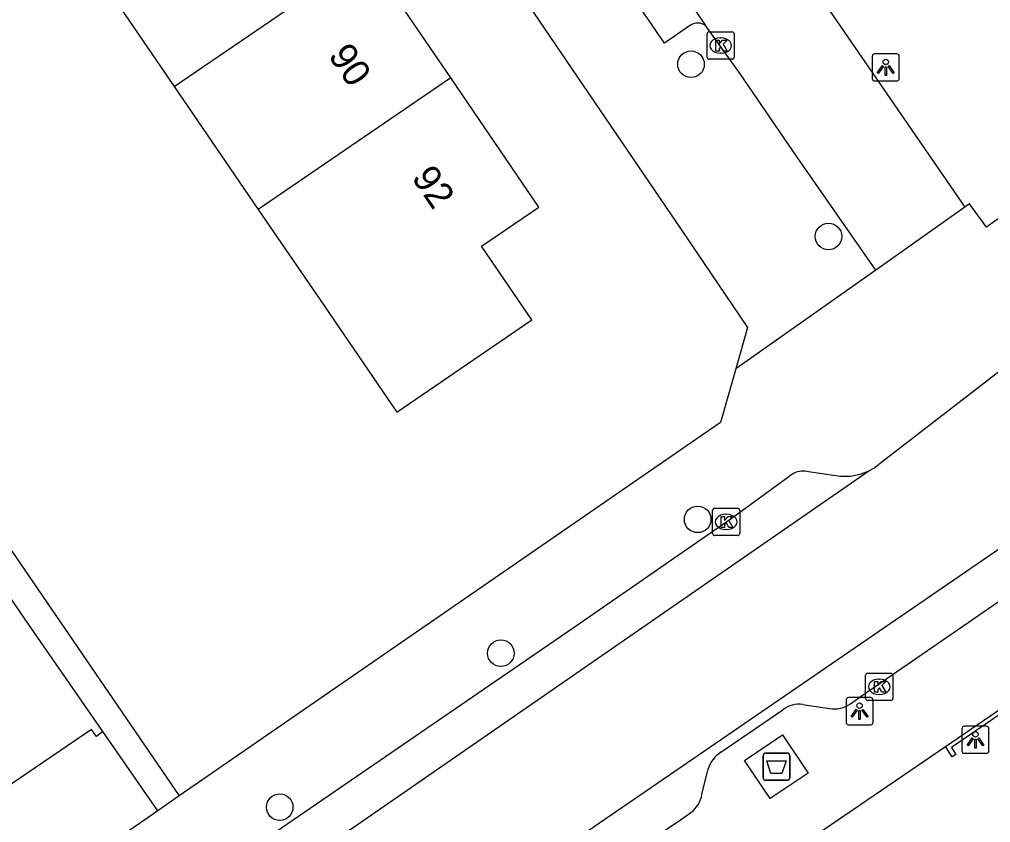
# Model space of a CAD drawing. Extents: x 157466 to 158888, y 383063 to 384677.
# Drawn here: x 158181.47 to 158217.2, y 383596.87 to 383626.43 of the extents above; entities that cross this region are included whole.
import ezdxf

# ---------------------------------------------------------------- set-up
doc = ezdxf.new("R2010")
doc.units = 0
for name, color, linetype in [('IMGEO_Afval_apart_plaats', 7, 'Continuous'), ('IMGEO_Boom', 7, 'Continuous'), ('IMGEO_Kolk', 7, 'Continuous'), ('IMGEO_Lichtpunt', 7, 'Continuous'), ('IMGEO_Muur', 7, 'Continuous'), ('IMGEO_Pand', 7, 'Continuous'), ('IMGEO_Pand_nummerreeks', 7, 'Continuous'), ('IMGEO_Rijbaan_lokaal_open', 7, 'Continuous'), ('IMGEO_Voetpad_gesloten', 7, 'Continuous'), ('IMGEO_Voetpad_open', 7, 'Continuous')]:
    doc.layers.add(name, color=color, linetype=linetype)

msp = doc.modelspace()

# ---------------------------------------------------------------- linework, layer by layer
at = {"layer": 'IMGEO_Afval_apart_plaats'}
for p, q in [((158208.83, 383598.528), (158208.83, 383599.328)), ((158208.83, 383599.328), (158208.83, 383598.528)), ((158208.93, 383599.428), (158209.72, 383599.428)), ((158209.72, 383599.428), (158208.93, 383599.428)), ((158209.82, 383599.328), (158209.82, 383598.528)), ((158209.82, 383598.528), (158209.82, 383599.328)), ((158209.72, 383598.428), (158208.93, 383598.428)), ((158208.93, 383598.428), (158209.72, 383598.428))]:
    msp.add_line(p, q, dxfattribs=at)
msp.add_lwpolyline([(158208.973, 383599.142), (158209.677, 383599.142), (158209.528, 383598.672), (158209.122, 383598.672), (158208.973, 383599.142)], dxfattribs=at)
for centre, start, end in [((158208.93, 383599.328), 90, 180), ((158208.93, 383599.328), 90, 180), ((158209.72, 383599.328), 0, 90), ((158209.72, 383599.328), 360, 90), ((158208.93, 383598.528), 180, 270), ((158208.93, 383598.528), 180, 270), ((158209.72, 383598.528), 270, 0), ((158209.72, 383598.528), 270, 0)]:
    msp.add_arc(centre, 0.1, start, end, dxfattribs=at)
at = {"layer": 'IMGEO_Boom'}
for centre in [(158206.181, 383624.78), (158211.24, 383618.442), (158206.427, 383608.03), (158199.188, 383603.105), (158191.05, 383597.439)]:
    msp.add_circle(centre, 0.489, dxfattribs=at)
at = {"layer": 'IMGEO_Kolk'}
for p, q in [((158206.846, 383625.967), (158207.698, 383625.967)), ((158206.771, 383625.041), (158206.771, 383625.893)), ((158207.259, 383625.747), (158207.284, 383625.747)), ((158207.772, 383625.893), (158207.772, 383625.041)), ((158207.698, 383624.967), (158206.846, 383624.967)), ((158207.282, 383625.187), (158207.257, 383625.187)), ((158207.05, 383608.436), (158207.902, 383608.436)), ((158206.975, 383607.51), (158206.975, 383608.362)), ((158207.463, 383608.216), (158207.488, 383608.216)), ((158207.976, 383608.362), (158207.976, 383607.51)), ((158207.902, 383607.436), (158207.05, 383607.436)), ((158207.486, 383607.656), (158207.461, 383607.656)), ((158212.681, 383602.367), (158213.533, 383602.367)), ((158212.606, 383601.441), (158212.606, 383602.293)), ((158213.094, 383602.147), (158213.119, 383602.147)), ((158213.607, 383602.293), (158213.607, 383601.441)), ((158213.533, 383601.367), (158212.681, 383601.367)), ((158213.117, 383601.587), (158213.092, 383601.587))]:
    msp.add_line(p, q, dxfattribs=at)
for points in [[(158206.846, 383625.967), (158207.698, 383625.967)], [(158206.771, 383625.041), (158206.771, 383625.893)], [(158207.092, 383625.667), (158207.215, 383625.667), (158207.215, 383625.516), (158207.345, 383625.667), (158207.509, 383625.667), (158207.363, 383625.516), (158207.516, 383625.267), (158207.364, 383625.267), (158207.279, 383625.431), (158207.215, 383625.364), (158207.215, 383625.267), (158207.092, 383625.267), (158207.092, 383625.667)], [(158207.772, 383625.893), (158207.772, 383625.041)], [(158207.698, 383624.967), (158206.846, 383624.967)], [(158207.05, 383608.436), (158207.902, 383608.436)], [(158206.975, 383607.51), (158206.975, 383608.362)], [(158207.296, 383608.136), (158207.419, 383608.136), (158207.419, 383607.985), (158207.549, 383608.136), (158207.713, 383608.136), (158207.567, 383607.985), (158207.72, 383607.736), (158207.568, 383607.736), (158207.483, 383607.9), (158207.419, 383607.833), (158207.419, 383607.736), (158207.296, 383607.736), (158207.296, 383608.136)], [(158207.976, 383608.362), (158207.976, 383607.51)], [(158207.902, 383607.436), (158207.05, 383607.436)], [(158212.681, 383602.367), (158213.533, 383602.367)], [(158212.606, 383601.441), (158212.606, 383602.293)], [(158212.927, 383602.067), (158213.05, 383602.067), (158213.05, 383601.916), (158213.18, 383602.067), (158213.344, 383602.067), (158213.198, 383601.916), (158213.351, 383601.667), (158213.199, 383601.667), (158213.114, 383601.831), (158213.05, 383601.764), (158213.05, 383601.667), (158212.927, 383601.667), (158212.927, 383602.067)], [(158213.607, 383602.293), (158213.607, 383601.441)], [(158213.533, 383601.367), (158212.681, 383601.367)]]:
    msp.add_lwpolyline(points, dxfattribs=at)
for centre, start, end in [((158206.848, 383625.891), 91.552, 178.448), ((158206.848, 383625.891), 91.552, 178.448), ((158207.696, 383625.891), 1.552, 88.448), ((158207.696, 383625.891), 1.552, 88.448), ((158206.848, 383625.043), 181.552, 268.448), ((158206.848, 383625.043), 181.552, 268.448), ((158207.696, 383625.043), 271.552, 358.448), ((158207.696, 383625.043), 271.552, 358.448), ((158207.052, 383608.36), 91.552, 178.448), ((158207.052, 383608.36), 91.552, 178.448), ((158207.9, 383608.36), 1.552, 88.448), ((158207.9, 383608.36), 1.552, 88.448), ((158207.052, 383607.512), 181.552, 268.448), ((158207.052, 383607.512), 181.552, 268.448), ((158207.9, 383607.512), 271.552, 358.448), ((158207.9, 383607.512), 271.552, 358.448), ((158212.683, 383602.291), 91.552, 178.448), ((158212.683, 383602.291), 91.552, 178.448), ((158213.531, 383602.291), 1.552, 88.448), ((158213.531, 383602.291), 1.552, 88.448), ((158212.683, 383601.443), 181.552, 268.448), ((158212.683, 383601.443), 181.552, 268.448), ((158213.531, 383601.443), 271.552, 358.448), ((158213.531, 383601.443), 271.552, 358.448)]:
    msp.add_arc(centre, 0.0765, start, end, dxfattribs=at)
for centre, major_axis, ratio, start_param, end_param in [((158207.258, 383625.467), (-0.387, 0.002), 0.722429, 4.712389, 7.853982), ((158207.283, 383625.467), (-0.39, 0.002), 0.717154, 1.570796, 4.712389), ((158207.462, 383607.936), (-0.387, 0.002), 0.722429, 4.712389, 7.853982), ((158207.487, 383607.936), (-0.39, 0.002), 0.717154, 1.570796, 4.712389), ((158213.093, 383601.867), (-0.387, 0.002), 0.722429, 4.712389, 7.853982), ((158213.118, 383601.867), (-0.39, 0.002), 0.717154, 1.570796, 4.712389)]:
    msp.add_ellipse(centre, major_axis=major_axis, ratio=ratio, start_param=start_param, end_param=end_param, dxfattribs=at)
at = {"layer": 'IMGEO_Lichtpunt'}
for p, q in [((158212.847, 383625.066), (158212.847, 383624.259)), ((158212.847, 383625.066), (158212.847, 383624.259)), ((158213.749, 383625.161), (158212.941, 383625.161)), ((158213.749, 383625.161), (158212.941, 383625.161)), ((158213.843, 383624.259), (158213.843, 383625.066)), ((158213.843, 383624.259), (158213.843, 383625.066)), ((158212.941, 383624.165), (158213.749, 383624.165)), ((158212.941, 383624.165), (158213.749, 383624.165)), ((158211.884, 383601.375), (158211.884, 383600.568)), ((158211.884, 383601.375), (158211.884, 383600.568)), ((158212.786, 383601.47), (158211.978, 383601.47)), ((158212.786, 383601.47), (158211.978, 383601.47)), ((158212.88, 383600.568), (158212.88, 383601.375)), ((158212.88, 383600.568), (158212.88, 383601.375)), ((158211.978, 383600.474), (158212.786, 383600.474)), ((158211.978, 383600.474), (158212.786, 383600.474)), ((158216.148, 383600.321), (158216.148, 383599.514)), ((158216.148, 383600.321), (158216.148, 383599.514)), ((158217.05, 383600.416), (158216.242, 383600.416)), ((158217.05, 383600.416), (158216.242, 383600.416)), ((158217.144, 383599.514), (158217.144, 383600.321)), ((158217.144, 383599.514), (158217.144, 383600.321)), ((158216.242, 383599.42), (158217.05, 383599.42)), ((158216.242, 383599.42), (158217.05, 383599.42))]:
    msp.add_line(p, q, dxfattribs=at)
for points in [[(158213.221, 383624.73), (158213.26, 383624.702), (158213.072, 383624.44), (158213.034, 383624.467), (158213.221, 383624.73)], [(158213.323, 383624.682), (158213.37, 383624.682), (158213.37, 383624.36), (158213.323, 383624.36), (158213.323, 383624.682)], [(158213.433, 383624.702), (158213.471, 383624.729), (158213.658, 383624.467), (158213.619, 383624.439), (158213.433, 383624.702)], [(158212.258, 383601.039), (158212.297, 383601.011), (158212.109, 383600.749), (158212.071, 383600.776), (158212.258, 383601.039)], [(158212.36, 383600.991), (158212.407, 383600.991), (158212.407, 383600.669), (158212.36, 383600.669), (158212.36, 383600.991)], [(158212.47, 383601.011), (158212.508, 383601.038), (158212.695, 383600.776), (158212.656, 383600.748), (158212.47, 383601.011)], [(158216.522, 383599.985), (158216.561, 383599.957), (158216.373, 383599.695), (158216.335, 383599.722), (158216.522, 383599.985)], [(158216.624, 383599.937), (158216.671, 383599.937), (158216.671, 383599.615), (158216.624, 383599.615), (158216.624, 383599.937)], [(158216.734, 383599.957), (158216.772, 383599.984), (158216.959, 383599.722), (158216.92, 383599.694), (158216.734, 383599.957)]]:
    msp.add_lwpolyline(points, dxfattribs=at)
for centre in [(158213.346, 383624.864), (158212.383, 383601.173), (158216.647, 383600.119)]:
    msp.add_circle(centre, 0.0994, dxfattribs=at)
for centre, start, end in [((158212.941, 383625.066), 90, 180), ((158212.941, 383625.066), 90, 180), ((158213.749, 383625.066), 0, 90), ((158213.749, 383625.066), 0, 90), ((158212.941, 383624.259), 180, 270), ((158212.941, 383624.259), 180, 270), ((158213.749, 383624.259), 270, 0), ((158213.749, 383624.259), 270, 360), ((158211.978, 383601.375), 90, 180), ((158211.978, 383601.375), 90, 180), ((158212.786, 383601.375), 0, 90), ((158212.786, 383601.375), 0, 90), ((158211.978, 383600.568), 180, 270), ((158211.978, 383600.568), 180, 270), ((158212.786, 383600.568), 270, 0), ((158212.786, 383600.568), 270, 360), ((158216.242, 383600.321), 90, 180), ((158216.242, 383600.321), 90, 180), ((158217.05, 383600.321), 0, 90), ((158217.05, 383600.321), 0, 90), ((158216.242, 383599.514), 180, 270), ((158216.242, 383599.514), 180, 270), ((158217.05, 383599.514), 270, 0), ((158217.05, 383599.514), 270, 360)]:
    msp.add_arc(centre, 0.0946, start, end, dxfattribs=at)
at = {"layer": 'IMGEO_Muur'}
for points in [[(158215.538, 383599.669), (158239.233, 383615.894), (158240.015, 383614.801)], [(158240.015, 383614.801), (158239.881, 383614.717), (158239.2, 383615.691), (158215.763, 383599.631), (158215.929, 383599.377), (158215.792, 383599.296), (158215.538, 383599.669)]]:
    msp.add_lwpolyline(points, dxfattribs=at)
at = {"layer": 'IMGEO_Pand'}
for points in [[(158187.171, 383623.963), (158194.254, 383628.803)], [(158197.343, 383624.278), (158194.254, 383628.803)], [(158184.202, 383628.312), (158187.171, 383623.963)], [(158190.259, 383619.439), (158192.534, 383616.105), (158195.353, 383611.975), (158200.327, 383615.373), (158198.477, 383618.079), (158200.589, 383619.522), (158197.343, 383624.278)], [(158197.343, 383624.278), (158190.259, 383619.439)], [(158187.171, 383623.963), (158190.259, 383619.439)], [(158184.546, 383600.218), (158181.704, 383604.333), (158180.349, 383606.295)], [(158184.546, 383600.218), (158184.309, 383600.04), (158184.128, 383600.297), (158179.157, 383596.925)]]:
    msp.add_lwpolyline(points, dxfattribs=at)
at = {"layer": 'IMGEO_Rijbaan_lokaal_open'}
for points in [[(158193.758, 383645.189), (158206.716, 383626.203)], [(158210.111, 383628.469), (158216.252, 383619.518)], [(158212.978, 383617.205), (158210.086, 383621.359), (158207.963, 383624.462), (158206.716, 383626.203)], [(158237.43, 383620.603), (158188.489, 383587.021)], [(158216.252, 383619.518), (158212.978, 383617.205)], [(158212.721, 383609.818), (158212.744, 383609.828), (158212.903, 383609.916), (158213.02, 383609.994), (158213.207, 383610.143), (158220.784, 383615.999), (158220.994, 383616.167), (158221.121, 383616.287)], [(158172.026, 383581.665), (158212.721, 383609.818)]]:
    msp.add_lwpolyline(points, dxfattribs=at)
at = {"layer": 'IMGEO_Voetpad_gesloten'}
msp.add_lwpolyline([(158210.497, 383598.695), (158209.096, 383597.755), (158208.152, 383599.161), (158209.553, 383600.101), (158210.497, 383598.695)], dxfattribs=at)
at = {"layer": 'IMGEO_Voetpad_open'}
for points in [[(158173.059, 383666.844), (158205.841, 383618.66), (158208.263, 383615.093), (158207.826, 383613.566)], [(158206.166, 383626.216), (158205.203, 383625.556), (158192.606, 383643.965), (158193.592, 383644.589)], [(158229.176, 383625.65), (158220.06, 383619.358), (158217.966, 383619.446), (158217.056, 383618.782), (158216.428, 383619.642), (158216.252, 383619.518)], [(158212.044, 383601.243), (158212.437, 383601.52), (158231.371, 383614.567), (158235.898, 383617.681)], [(158212.978, 383617.205), (158207.826, 383613.566)], [(158207.826, 383613.566), (158207.263, 383611.595), (158187.355, 383597.849)], [(158177.283, 383612.568), (158187.355, 383597.849)], [(158178.065, 383587.728), (158202.01, 383604.152), (158207.66, 383608.062), (158209.786, 383609.611), (158209.803, 383609.626), (158209.856, 383609.669), (158209.913, 383609.707), (158209.974, 383609.74), (158210.037, 383609.767), (158210.102, 383609.788), (158210.169, 383609.804), (158210.237, 383609.813), (158210.305, 383609.817), (158210.374, 383609.814), (158210.442, 383609.805), (158210.509, 383609.79), (158211.505, 383609.641), (158211.686, 383609.619), (158211.867, 383609.614), (158212.049, 383609.625), (158212.229, 383609.652), (158212.405, 383609.695), (158212.577, 383609.754), (158212.721, 383609.818)], [(158207.282, 383599.462), (158209.558, 383601.025)], [(158210.297, 383601.22), (158211.28, 383601.064)], [(158186.561, 383597.301), (158184.546, 383600.218)], [(158207.907, 383594.462), (158215.538, 383599.669)], [(158206.585, 383597.908), (158206.816, 383598.848)], [(158187.355, 383597.849), (158186.561, 383597.301)], [(158186.561, 383597.301), (158166.24, 383583.271)], [(158190.014, 383587.307), (158190.892, 383587.181), (158191.001, 383587.175), (158191.109, 383587.178), (158191.217, 383587.191), (158191.323, 383587.214), (158191.427, 383587.246), (158191.528, 383587.288), (158191.624, 383587.338), (158191.635, 383587.344), (158196.969, 383591.006), (158205.832, 383596.991), (158206.178, 383597.243)]]:
    msp.add_lwpolyline(points, dxfattribs=at)
for centre, radius, start, end in [((158206.432, 383625.816), 0.481, 53.7249, 123.5671), ((158210.17, 383600.202), 1.026, 82.9054, 126.658), ((158211.447, 383602.073), 1.022, 260.6209, 305.7514), ((158207.876, 383598.527), 1.108, 122.4443, 163.1618), ((158205.54, 383598.09), 1.06, 306.962, 350.1023)]:
    msp.add_arc(centre, radius, start, end, dxfattribs=at)

# ---------------------------------------------------------------- texts
at = {"layer": 'IMGEO_Pand_nummerreeks'}
for s, p in [('90', (158192.812, 383625.098)), ('92', (158195.878, 383620.607))]:
    msp.add_text(s, height=1, rotation=304.3155, dxfattribs=at).set_placement(p)

doc.saveas('drawing.dxf')
